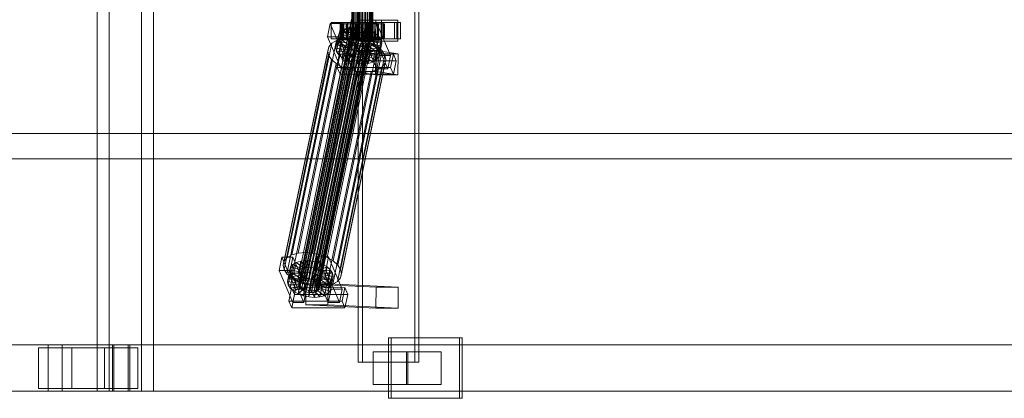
# Model space of a CAD drawing. Header units: millimetres. Extents: x -4395 to 65662, y -65530 to 6847.
# Tile 617 of 656: x 17024 to 17871, y -18456 to -18130. Entities that reach past the tile are written whole.
import ezdxf

# ---------------------------------------------------------------- set-up
doc = ezdxf.new("R2010")
doc.units = ezdxf.units.MM
doc.layers.add('superior_C02', color=7, linetype='Continuous', lineweight=0)

msp = doc.modelspace()

# ---------------------------------------------------------------- linework, layer by layer
at = {"layer": 'superior_C02'}
for p, q in [((17090.378, -17550), (17090.378, -18450)), ((17100.809, -18450), (17100.809, -17550)), ((17128.56, -18450), (17128.56, -17550)), ((17138.991, -17550), (17138.991, -18450)), ((17315.022, -17575), (17315.022, -18425)), ((17318.599, -18425), (17318.599, -17575)), ((17363.513, -18425), (17363.513, -17575)), ((17367.09, -17575), (17367.09, -18425)), ((17309.531, -18148), (17309.531, -17852)), ((17309.742, -18148), (17309.742, -17852)), ((17309.932, -18148), (17309.932, -17852)), ((17310.552, -18148), (17310.552, -17852)), ((17310.919, -18148), (17310.919, -17852)), ((17311.905, -18148), (17311.905, -17852)), ((17312.425, -18148), (17312.425, -17852)), ((17313.709, -18148), (17313.709, -17852)), ((17314.345, -18148), (17314.345, -17852)), ((17315.841, -18148), (17315.841, -17852)), ((17316.551, -18148), (17316.551, -17852)), ((17318.156, -18148), (17318.156, -17852)), ((17318.891, -18148), (17318.891, -17852)), ((17320.496, -18148), (17320.496, -17852)), ((17321.206, -18148), (17321.206, -17852)), ((17322.701, -18148), (17322.701, -17852)), ((17323.338, -18148), (17323.338, -17852)), ((17324.622, -18148), (17324.622, -17852)), ((17325.142, -18148), (17325.142, -17852)), ((17326.127, -18148), (17326.127, -17852)), ((17326.495, -18148), (17326.495, -17852)), ((17327.114, -17852), (17327.114, -18148)), ((17327.305, -18148), (17327.305, -17852)), ((17327.516, -18148), (17327.516, -17852)), ((17309.174, -18130), (17288.772, -18228.298)), ((17290.55, -18228.298), (17310.953, -18130)), ((17290.934, -18133.859), (17288.554, -18145.327)), ((17300.48, -18133.847), (17290.934, -18133.859)), ((17302.685, -18161.391), (17290.934, -18133.859)), ((17301.168, -18133), (17291.623, -18133)), ((17291.623, -18133), (17291.623, -18147)), ((17305.929, -18133), (17291.623, -18133)), ((17298.099, -18145.315), (17300.48, -18133.847)), ((17299.985, -18134), (17299.539, -18134)), ((17299.539, -18134), (17309.531, -18134)), ((17299.539, -18146), (17299.539, -18134)), ((17299.539, -18134), (17300.387, -18134)), ((17301.695, -18134), (17299.985, -18134)), ((17299.985, -18134), (17309.742, -18134)), ((17299.985, -18146), (17299.985, -18134)), ((17303.344, -18138.419), (17300.327, -18140.156)), ((17300.387, -18134), (17309.932, -18134)), ((17300.387, -18146), (17300.387, -18134)), ((17300.387, -18134), (17302.471, -18134)), ((17300.48, -18133.847), (17312.23, -18161.379)), ((17301.168, -18147), (17301.168, -18133)), ((17301.168, -18133), (17315.475, -18133)), ((17301.304, -18148.249), (17303.344, -18138.419)), ((17304.551, -18134), (17301.695, -18134)), ((17301.695, -18134), (17310.552, -18134)), ((17301.695, -18146), (17301.695, -18134)), ((17348.288, -18133), (17302.469, -18133)), ((17302.469, -18133), (17302.469, -18147)), ((17305.45, -18133), (17302.469, -18133)), ((17302.471, -18134), (17310.919, -18134)), ((17302.471, -18146), (17302.471, -18134)), ((17302.471, -18134), (17305.648, -18134)), ((17307.253, -18137.325), (17303.344, -18138.419)), ((17303.344, -18138.419), (17310.237, -18143.38)), ((17308.359, -18134), (17304.551, -18134)), ((17304.551, -18134), (17311.905, -18134)), ((17304.551, -18146), (17304.551, -18134)), ((17305.213, -18147.155), (17307.253, -18137.325)), ((17305.45, -18147), (17305.45, -18133)), ((17305.45, -18133), (17351.268, -18133)), ((17305.648, -18134), (17312.425, -18134)), ((17305.648, -18146), (17305.648, -18134)), ((17305.648, -18134), (17309.703, -18134)), ((17305.929, -18147), (17305.929, -18133)), ((17305.929, -18133), (17315.475, -18133)), ((17311.789, -18136.948), (17307.253, -18137.325)), ((17307.253, -18137.325), (17312.089, -18142.862)), ((17312.86, -18134), (17308.359, -18134)), ((17308.359, -18134), (17313.709, -18134)), ((17308.359, -18146), (17308.359, -18134)), ((17309.531, -18134), (17309.742, -18134)), ((17309.531, -18134), (17309.531, -18146)), ((17309.932, -18134), (17309.531, -18134)), ((17309.703, -18134), (17314.345, -18134)), ((17309.703, -18146), (17309.703, -18134)), ((17309.703, -18134), (17314.359, -18134)), ((17309.742, -18134), (17310.552, -18134)), ((17309.742, -18134), (17309.742, -18146)), ((17309.749, -18146.777), (17311.789, -18136.948)), ((17309.932, -18134), (17309.932, -18146)), ((17310.919, -18134), (17309.932, -18134)), ((17310.552, -18134), (17311.905, -18134)), ((17310.552, -18134), (17310.552, -18146)), ((17310.919, -18134), (17310.919, -18146)), ((17312.425, -18134), (17310.919, -18134)), ((17316.641, -18137.313), (17311.789, -18136.948)), ((17311.789, -18136.948), (17314.237, -18142.683)), ((17311.905, -18134), (17313.709, -18134)), ((17311.905, -18134), (17311.905, -18146)), ((17312.425, -18134), (17312.425, -18146)), ((17314.345, -18134), (17312.425, -18134)), ((17317.747, -18134), (17312.86, -18134)), ((17312.86, -18134), (17315.841, -18134)), ((17312.86, -18146), (17312.86, -18134)), ((17313.709, -18134), (17315.841, -18134)), ((17313.709, -18134), (17313.709, -18146)), ((17314.345, -18134), (17314.345, -18146)), ((17316.551, -18134), (17314.345, -18134)), ((17314.359, -18134), (17316.551, -18134)), ((17314.359, -18146), (17314.359, -18134)), ((17314.359, -18134), (17319.299, -18134)), ((17314.601, -18147.143), (17316.641, -18137.313)), ((17315.475, -18133), (17315.475, -18147)), ((17334.924, -18131), (17315.833, -18131)), ((17315.833, -18131), (17315.833, -18149)), ((17330.02, -18131), (17315.833, -18131)), ((17315.841, -18134), (17318.156, -18134)), ((17315.841, -18134), (17315.841, -18146)), ((17316.641, -18137.313), (17316.536, -18142.856)), ((17316.551, -18134), (17316.551, -18146)), ((17318.891, -18134), (17316.551, -18134)), ((17321.48, -18138.396), (17316.641, -18137.313)), ((17322.687, -18134), (17317.747, -18134)), ((17317.747, -18134), (17318.156, -18134)), ((17317.747, -18146), (17317.747, -18134)), ((17318.156, -18134), (17320.496, -18134)), ((17318.156, -18134), (17318.156, -18146)), ((17321.48, -18138.396), (17318.828, -18143.369)), ((17319.299, -18134), (17318.891, -18134)), ((17318.891, -18134), (17318.891, -18146)), ((17321.206, -18134), (17318.891, -18134)), ((17321.48, -18133.821), (17319.099, -18145.289)), ((17319.299, -18146), (17319.299, -18134)), ((17319.299, -18134), (17324.186, -18134)), ((17319.44, -18148.226), (17321.48, -18138.396)), ((17322.687, -18134), (17320.496, -18134)), ((17320.496, -18134), (17322.701, -18134)), ((17320.496, -18134), (17320.496, -18146)), ((17324.186, -18134), (17321.206, -18134)), ((17321.206, -18134), (17321.206, -18146)), ((17323.338, -18134), (17321.206, -18134)), ((17331.025, -18133.809), (17321.48, -18133.821)), ((17333.23, -18161.353), (17321.48, -18133.821)), ((17325.976, -18140.123), (17321.48, -18138.396)), ((17331.714, -18133), (17322.168, -18133)), ((17322.168, -18133), (17322.168, -18147)), ((17336.475, -18133), (17322.168, -18133)), ((17327.343, -18134), (17322.687, -18134)), ((17322.687, -18146), (17322.687, -18134)), ((17327.343, -18134), (17322.701, -18134)), ((17322.701, -18134), (17324.622, -18134)), ((17322.701, -18134), (17322.701, -18146)), ((17328.687, -18134), (17323.338, -18134)), ((17323.338, -18134), (17323.338, -18146)), ((17325.142, -18134), (17323.338, -18134)), ((17324.186, -18146), (17324.186, -18134)), ((17324.186, -18134), (17328.687, -18134)), ((17331.398, -18134), (17324.622, -18134)), ((17324.622, -18134), (17326.127, -18134)), ((17324.622, -18134), (17324.622, -18146)), ((17332.496, -18134), (17325.142, -18134)), ((17325.142, -18134), (17325.142, -18146)), ((17326.495, -18134), (17325.142, -18134)), ((17334.576, -18134), (17326.127, -18134)), ((17326.127, -18134), (17327.114, -18134)), ((17326.127, -18134), (17326.127, -18146)), ((17335.352, -18134), (17326.495, -18134)), ((17326.495, -18134), (17326.495, -18146)), ((17327.305, -18134), (17326.495, -18134)), ((17327.114, -18134), (17336.66, -18134)), ((17327.114, -18146), (17327.114, -18134)), ((17327.114, -18134), (17327.516, -18134)), ((17337.061, -18134), (17327.305, -18134)), ((17327.305, -18134), (17327.305, -18146)), ((17327.516, -18134), (17327.305, -18134)), ((17331.398, -18134), (17327.343, -18134)), ((17327.343, -18146), (17327.343, -18134)), ((17337.507, -18134), (17327.516, -18134)), ((17327.516, -18134), (17327.516, -18146)), ((17328.645, -18145.277), (17331.025, -18133.809)), ((17328.687, -18146), (17328.687, -18134)), ((17328.687, -18134), (17332.496, -18134)), ((17330.02, -18149), (17330.02, -18131)), ((17330.02, -18131), (17349.111, -18131)), ((17331.025, -18133.809), (17342.776, -18161.341)), ((17334.576, -18134), (17331.398, -18134)), ((17331.398, -18146), (17331.398, -18134)), ((17331.714, -18147), (17331.714, -18133)), ((17331.714, -18133), (17346.02, -18133)), ((17332.496, -18146), (17332.496, -18134)), ((17332.496, -18134), (17335.352, -18134)), ((17336.66, -18134), (17334.576, -18134)), ((17334.576, -18146), (17334.576, -18134)), ((17334.924, -18149), (17334.924, -18131)), ((17334.924, -18131), (17349.111, -18131)), ((17335.352, -18146), (17335.352, -18134)), ((17335.352, -18134), (17337.061, -18134)), ((17336.475, -18147), (17336.475, -18133)), ((17336.475, -18133), (17346.02, -18133)), ((17336.66, -18134), (17336.66, -18146)), ((17337.507, -18134), (17336.66, -18134)), ((17337.061, -18146), (17337.061, -18134)), ((17337.061, -18134), (17337.507, -18134)), ((17337.507, -18146), (17337.507, -18134)), ((17346.02, -18133), (17346.02, -18147)), ((17348.288, -18147), (17348.288, -18133)), ((17348.288, -18133), (17351.268, -18133)), ((17349.111, -18131), (17349.111, -18149)), ((17351.268, -18133), (17351.268, -18147)), ((17263.184, -18331.197), (17301.439, -18146.887)), ((17263.536, -18358.68), (17307.912, -18144.881)), ((17263.814, -18360.017), (17308.189, -18146.218)), ((17263.863, -18357.434), (17308.239, -18143.635)), ((17264.772, -18356.363), (17309.148, -18142.565)), ((17266.201, -18355.541), (17310.577, -18141.742)), ((17268.053, -18355.022), (17312.429, -18141.224)), ((17269.247, -18330.692), (17307.502, -18146.383)), ((17270.202, -18354.844), (17314.577, -18141.045)), ((17272.5, -18355.017), (17316.876, -18141.218)), ((17274.792, -18355.53), (17319.168, -18141.731)), ((17275.734, -18331.181), (17313.989, -18146.872)), ((17276.922, -18356.348), (17321.297, -18142.549)), ((17278.743, -18357.415), (17323.119, -18143.617)), ((17280.133, -18358.659), (17324.508, -18144.861)), ((17325.371, -18146.196), (17280.996, -18359.995)), ((17288.554, -18145.327), (17298.099, -18145.315)), ((17288.554, -18145.327), (17300.305, -18172.859)), ((17295.678, -18154.877), (17297.718, -18145.047)), ((17301.439, -18146.887), (17296.212, -18148.35)), ((17296.368, -18152.246), (17298.408, -18142.416)), ((17298.408, -18142.416), (17297.718, -18145.047)), ((17297.718, -18145.047), (17307.572, -18146.52)), ((17297.718, -18145.047), (17298.304, -18147.868)), ((17309.85, -18172.847), (17298.099, -18145.315)), ((17298.287, -18149.985), (17300.327, -18140.156)), ((17300.327, -18140.156), (17298.408, -18142.416)), ((17298.408, -18142.416), (17307.899, -18145.274)), ((17309.531, -18146), (17299.539, -18146)), ((17299.539, -18146), (17299.985, -18146)), ((17300.387, -18146), (17299.539, -18146)), ((17309.742, -18146), (17299.985, -18146)), ((17299.985, -18146), (17301.695, -18146)), ((17300.327, -18140.156), (17308.808, -18144.203)), ((17309.932, -18146), (17300.387, -18146)), ((17302.471, -18146), (17300.387, -18146)), ((17307.502, -18146.383), (17301.439, -18146.887)), ((17310.552, -18146), (17301.695, -18146)), ((17301.695, -18146), (17304.551, -18146)), ((17310.919, -18146), (17302.471, -18146)), ((17305.648, -18146), (17302.471, -18146)), ((17311.905, -18146), (17304.551, -18146)), ((17304.551, -18146), (17308.359, -18146)), ((17305.213, -18147.155), (17309.749, -18146.777)), ((17307.572, -18146.52), (17305.532, -18156.35)), ((17312.425, -18146), (17305.648, -18146)), ((17309.703, -18146), (17305.648, -18146)), ((17307.899, -18145.274), (17305.858, -18155.103)), ((17308.808, -18144.203), (17306.767, -18154.033)), ((17313.989, -18146.872), (17307.502, -18146.383)), ((17307.572, -18146.52), (17307.899, -18145.274)), ((17307.849, -18147.856), (17307.572, -18146.52)), ((17307.899, -18145.274), (17308.808, -18144.203)), ((17308.239, -18143.635), (17307.912, -18144.881)), ((17307.912, -18144.881), (17308.189, -18146.218)), ((17308.189, -18146.218), (17309.052, -18147.554)), ((17310.237, -18143.38), (17308.196, -18153.21)), ((17309.148, -18142.565), (17308.239, -18143.635)), ((17313.709, -18146), (17308.359, -18146)), ((17308.359, -18146), (17312.86, -18146)), ((17308.808, -18144.203), (17310.237, -18143.38)), ((17310.577, -18141.742), (17309.148, -18142.565)), ((17309.742, -18146), (17309.531, -18146)), ((17309.531, -18146), (17309.932, -18146)), ((17314.345, -18146), (17309.703, -18146)), ((17314.359, -18146), (17309.703, -18146)), ((17310.552, -18146), (17309.742, -18146)), ((17312.197, -18152.513), (17309.749, -18146.777)), ((17309.749, -18146.777), (17314.601, -18147.143)), ((17309.932, -18146), (17310.919, -18146)), ((17312.089, -18142.862), (17310.048, -18152.692)), ((17310.237, -18143.38), (17312.089, -18142.862)), ((17311.905, -18146), (17310.552, -18146)), ((17312.429, -18141.224), (17310.577, -18141.742)), ((17310.919, -18146), (17312.425, -18146)), ((17313.709, -18146), (17311.905, -18146)), ((17312.089, -18142.862), (17314.237, -18142.683)), ((17314.237, -18142.683), (17312.197, -18152.513)), ((17312.425, -18146), (17314.345, -18146)), ((17314.577, -18141.045), (17312.429, -18141.224)), ((17315.841, -18146), (17312.86, -18146)), ((17312.86, -18146), (17317.747, -18146)), ((17315.841, -18146), (17313.709, -18146)), ((17320.458, -18148.32), (17313.989, -18146.872)), ((17314.237, -18142.683), (17316.536, -18142.856)), ((17314.345, -18146), (17316.551, -18146)), ((17316.551, -18146), (17314.359, -18146)), ((17319.299, -18146), (17314.359, -18146)), ((17316.536, -18142.856), (17314.495, -18152.686)), ((17316.876, -18141.218), (17314.577, -18141.045)), ((17318.156, -18146), (17315.841, -18146)), ((17316.536, -18142.856), (17318.828, -18143.369)), ((17316.551, -18146), (17318.891, -18146)), ((17318.828, -18143.369), (17316.787, -18153.199)), ((17319.168, -18141.731), (17316.876, -18141.218)), ((17318.156, -18146), (17317.747, -18146)), ((17317.747, -18146), (17322.687, -18146)), ((17320.496, -18146), (17318.156, -18146)), ((17318.828, -18143.369), (17320.957, -18144.188)), ((17318.891, -18146), (17319.299, -18146)), ((17318.891, -18146), (17321.206, -18146)), ((17320.957, -18144.188), (17318.917, -18154.017)), ((17319.099, -18145.289), (17328.645, -18145.277)), ((17319.099, -18145.289), (17330.85, -18172.821)), ((17321.297, -18142.549), (17319.168, -18141.731)), ((17324.186, -18146), (17319.299, -18146)), ((17322.701, -18146), (17320.496, -18146)), ((17320.496, -18146), (17322.687, -18146)), ((17322.779, -18145.255), (17320.738, -18155.085)), ((17325.976, -18140.123), (17320.957, -18144.188)), ((17320.957, -18144.188), (17322.779, -18145.255)), ((17321.206, -18146), (17324.186, -18146)), ((17321.206, -18146), (17323.338, -18146)), ((17323.119, -18143.617), (17321.297, -18142.549)), ((17324.168, -18146.499), (17322.128, -18156.329)), ((17322.687, -18146), (17327.343, -18146)), ((17324.622, -18146), (17322.701, -18146)), ((17322.701, -18146), (17327.343, -18146)), ((17329.821, -18142.377), (17322.779, -18145.255)), ((17322.779, -18145.255), (17324.168, -18146.499)), ((17324.508, -18144.861), (17323.119, -18143.617)), ((17323.338, -18146), (17328.687, -18146)), ((17323.338, -18146), (17325.142, -18146)), ((17323.935, -18149.953), (17325.976, -18140.123)), ((17332.755, -18145.003), (17324.168, -18146.499)), ((17324.168, -18146.499), (17325.031, -18147.835)), ((17328.687, -18146), (17324.186, -18146)), ((17325.371, -18146.196), (17324.508, -18144.861)), ((17326.127, -18146), (17324.622, -18146)), ((17324.622, -18146), (17331.398, -18146)), ((17325.142, -18146), (17332.496, -18146)), ((17325.142, -18146), (17326.495, -18146)), ((17325.649, -18147.533), (17325.371, -18146.196)), ((17329.821, -18142.377), (17325.976, -18140.123)), ((17327.114, -18146), (17326.127, -18146)), ((17326.127, -18146), (17334.576, -18146)), ((17326.495, -18146), (17335.352, -18146)), ((17326.495, -18146), (17327.305, -18146)), ((17336.66, -18146), (17327.114, -18146)), ((17327.516, -18146), (17327.114, -18146)), ((17327.305, -18146), (17337.061, -18146)), ((17327.305, -18146), (17327.516, -18146)), ((17327.343, -18146), (17331.398, -18146)), ((17327.516, -18146), (17337.507, -18146)), ((17327.781, -18152.207), (17329.821, -18142.377)), ((17340.396, -18172.809), (17328.645, -18145.277)), ((17332.496, -18146), (17328.687, -18146)), ((17332.755, -18145.003), (17329.821, -18142.377)), ((17330.715, -18154.833), (17332.755, -18145.003)), ((17331.398, -18146), (17334.576, -18146)), ((17335.352, -18146), (17332.496, -18146)), ((17334.577, -18147.823), (17332.755, -18145.003)), ((17334.576, -18146), (17336.66, -18146)), ((17337.061, -18146), (17335.352, -18146)), ((17336.66, -18146), (17337.507, -18146)), ((17337.507, -18146), (17337.061, -18146)), ((17251.359, -18338.003), (17289.614, -18153.694)), ((17253.924, -18334.981), (17292.179, -18150.672)), ((17257.957, -18332.659), (17296.212, -18148.35)), ((17264.677, -18361.352), (17309.052, -18147.554)), ((17266.066, -18362.596), (17310.442, -18148.798)), ((17267.888, -18363.664), (17312.263, -18149.865)), ((17270.017, -18364.482), (17314.393, -18150.683)), ((17272.309, -18364.995), (17316.685, -18151.196)), ((17274.608, -18365.168), (17318.983, -18151.369)), ((17276.756, -18364.989), (17321.132, -18151.191)), ((17278.608, -18364.471), (17322.984, -18150.672)), ((17280.037, -18363.648), (17324.413, -18149.85)), ((17280.946, -18362.578), (17325.322, -18148.779)), ((17281.273, -18361.332), (17325.649, -18147.533)), ((17282.203, -18332.629), (17320.458, -18148.32)), ((17288.213, -18334.938), (17326.467, -18150.629)), ((17289.614, -18153.694), (17288.691, -18157.211)), ((17292.179, -18150.672), (17289.614, -18153.694)), ((17291.623, -18147), (17301.168, -18147)), ((17291.623, -18147), (17305.929, -18147)), ((17296.212, -18148.35), (17292.179, -18150.672)), ((17293.353, -18337.95), (17331.608, -18153.641)), ((17295.678, -18154.877), (17296.368, -18152.246)), ((17305.532, -18156.35), (17295.678, -18154.877)), ((17296.264, -18157.698), (17295.678, -18154.877)), ((17296.264, -18157.698), (17298.304, -18147.868)), ((17296.368, -18152.246), (17298.287, -18149.985)), ((17305.858, -18155.103), (17296.368, -18152.246)), ((17298.085, -18160.518), (17300.126, -18150.688)), ((17298.287, -18149.985), (17301.304, -18148.249)), ((17306.767, -18154.033), (17298.287, -18149.985)), ((17298.304, -18147.868), (17307.849, -18147.856)), ((17298.304, -18147.868), (17300.126, -18150.688)), ((17300.126, -18150.688), (17308.712, -18149.192)), ((17300.126, -18150.688), (17303.059, -18153.314)), ((17301.019, -18163.144), (17303.059, -18153.314)), ((17315.475, -18147), (17301.168, -18147)), ((17301.304, -18148.249), (17305.213, -18147.155)), ((17308.196, -18153.21), (17301.304, -18148.249)), ((17302.469, -18147), (17348.288, -18147)), ((17302.469, -18147), (17305.45, -18147)), ((17303.059, -18153.314), (17310.102, -18150.436)), ((17303.059, -18153.314), (17306.905, -18155.567)), ((17310.048, -18152.692), (17305.213, -18147.155)), ((17351.268, -18147), (17305.45, -18147)), ((17305.858, -18155.103), (17305.532, -18156.35)), ((17307.849, -18147.856), (17305.809, -18157.686)), ((17306.767, -18154.033), (17305.858, -18155.103)), ((17315.475, -18147), (17305.929, -18147)), ((17308.712, -18149.192), (17306.672, -18159.022)), ((17308.196, -18153.21), (17306.767, -18154.033)), ((17306.905, -18155.567), (17311.923, -18151.503)), ((17308.712, -18149.192), (17307.849, -18147.856)), ((17310.102, -18150.436), (17308.062, -18160.266)), ((17310.048, -18152.692), (17308.196, -18153.21)), ((17310.102, -18150.436), (17308.712, -18149.192)), ((17309.052, -18147.554), (17310.442, -18148.798)), ((17309.932, -18148), (17309.531, -18148)), ((17309.531, -18148), (17309.742, -18148)), ((17309.742, -18148), (17310.552, -18148)), ((17311.923, -18151.503), (17309.883, -18161.333)), ((17310.919, -18148), (17309.932, -18148)), ((17312.197, -18152.513), (17310.048, -18152.692)), ((17311.923, -18151.503), (17310.102, -18150.436)), ((17310.442, -18148.798), (17312.263, -18149.865)), ((17310.552, -18148), (17311.905, -18148)), ((17312.425, -18148), (17310.919, -18148)), ((17311.4, -18157.295), (17314.053, -18152.321)), ((17311.905, -18148), (17313.709, -18148)), ((17314.053, -18152.321), (17311.923, -18151.503)), ((17314.053, -18152.321), (17312.013, -18162.151)), ((17314.495, -18152.686), (17312.197, -18152.513)), ((17312.263, -18149.865), (17314.393, -18150.683)), ((17314.345, -18148), (17312.425, -18148)), ((17313.709, -18148), (17315.841, -18148)), ((17316.345, -18152.835), (17314.053, -18152.321)), ((17316.345, -18152.835), (17314.305, -18162.664)), ((17316.551, -18148), (17314.345, -18148)), ((17314.393, -18150.683), (17316.685, -18151.196)), ((17314.495, -18152.686), (17314.601, -18147.143)), ((17316.787, -18153.199), (17314.495, -18152.686)), ((17314.601, -18147.143), (17319.44, -18148.226)), ((17315.833, -18149), (17334.924, -18149)), ((17330.02, -18149), (17315.833, -18149)), ((17315.841, -18148), (17318.156, -18148)), ((17316.239, -18158.378), (17316.345, -18152.835)), ((17318.643, -18153.008), (17316.345, -18152.835)), ((17318.891, -18148), (17316.551, -18148)), ((17318.643, -18153.008), (17316.603, -18162.837)), ((17316.685, -18151.196), (17318.983, -18151.369)), ((17316.787, -18153.199), (17319.44, -18148.226)), ((17318.917, -18154.017), (17316.787, -18153.199)), ((17318.156, -18148), (17320.496, -18148)), ((17320.792, -18152.829), (17318.643, -18153.008)), ((17321.091, -18158.743), (17318.643, -18153.008)), ((17320.792, -18152.829), (17318.752, -18162.659)), ((17321.206, -18148), (17318.891, -18148)), ((17318.917, -18154.017), (17323.935, -18149.953)), ((17320.738, -18155.085), (17318.917, -18154.017)), ((17318.983, -18151.369), (17321.132, -18151.191)), ((17319.44, -18148.226), (17323.935, -18149.953)), ((17326.467, -18150.629), (17320.458, -18148.32)), ((17320.496, -18148), (17322.701, -18148)), ((17322.644, -18152.311), (17320.603, -18162.14)), ((17320.738, -18155.085), (17327.781, -18152.207)), ((17322.128, -18156.329), (17320.738, -18155.085)), ((17322.644, -18152.311), (17320.792, -18152.829)), ((17325.627, -18158.366), (17320.792, -18152.829)), ((17321.132, -18151.191), (17322.984, -18150.672)), ((17323.338, -18148), (17321.206, -18148)), ((17324.073, -18151.488), (17322.033, -18161.318)), ((17322.128, -18156.329), (17330.715, -18154.833)), ((17322.168, -18147), (17331.714, -18147)), ((17322.168, -18147), (17336.475, -18147)), ((17324.073, -18151.488), (17322.644, -18152.311)), ((17329.537, -18157.272), (17322.644, -18152.311)), ((17322.701, -18148), (17324.622, -18148)), ((17324.982, -18150.417), (17322.942, -18160.247)), ((17322.984, -18150.672), (17324.413, -18149.85)), ((17322.991, -18157.665), (17325.031, -18147.835)), ((17325.309, -18149.171), (17323.268, -18159.001)), ((17325.142, -18148), (17323.338, -18148)), ((17323.935, -18149.953), (17327.781, -18152.207)), ((17324.982, -18150.417), (17324.073, -18151.488)), ((17332.554, -18155.535), (17324.073, -18151.488)), ((17324.413, -18149.85), (17325.322, -18148.779)), ((17324.622, -18148), (17326.127, -18148)), ((17325.309, -18149.171), (17324.982, -18150.417)), ((17334.472, -18153.275), (17324.982, -18150.417)), ((17325.031, -18147.835), (17334.577, -18147.823)), ((17325.031, -18147.835), (17325.309, -18149.171)), ((17326.495, -18148), (17325.142, -18148)), ((17335.163, -18150.644), (17325.309, -18149.171)), ((17325.322, -18148.779), (17325.649, -18147.533)), ((17326.127, -18148), (17327.114, -18148)), ((17331.608, -18153.641), (17326.467, -18150.629)), ((17327.305, -18148), (17326.495, -18148)), ((17327.114, -18148), (17327.516, -18148)), ((17327.516, -18148), (17327.305, -18148)), ((17327.781, -18152.207), (17330.715, -18154.833)), ((17349.111, -18149), (17330.02, -18149)), ((17330.715, -18154.833), (17332.536, -18157.653)), ((17335.53, -18157.152), (17331.608, -18153.641)), ((17346.02, -18147), (17331.714, -18147)), ((17332.432, -18163.105), (17334.472, -18153.275)), ((17334.577, -18147.823), (17332.536, -18157.653)), ((17332.554, -18155.535), (17334.472, -18153.275)), ((17333.122, -18160.474), (17335.163, -18150.644)), ((17334.472, -18153.275), (17335.163, -18150.644)), ((17335.163, -18150.644), (17334.577, -18147.823)), ((17349.111, -18149), (17334.924, -18149)), ((17346.02, -18147), (17336.475, -18147)), ((17351.268, -18147), (17348.288, -18147)), ((17250.436, -18341.52), (17288.691, -18157.211)), ((17251.22, -18345.291), (17289.474, -18160.982)), ((17288.691, -18157.211), (17289.474, -18160.982)), ((17289.474, -18160.982), (17291.91, -18164.752)), ((17305.809, -18157.686), (17296.264, -18157.698)), ((17298.085, -18160.518), (17296.264, -18157.698)), ((17299.332, -18160.247), (17296.951, -18171.715)), ((17297.275, -18341.461), (17335.53, -18157.152)), ((17306.672, -18159.022), (17298.085, -18160.518)), ((17301.019, -18163.144), (17298.085, -18160.518)), ((17345.15, -18160.19), (17299.332, -18160.247)), ((17301.78, -18165.983), (17299.332, -18160.247)), ((17337.965, -18160.922), (17299.711, -18345.231)), ((17300.305, -18172.859), (17302.685, -18161.391)), ((17308.062, -18160.266), (17301.019, -18163.144)), ((17304.865, -18165.397), (17301.019, -18163.144)), ((17302.685, -18161.391), (17312.23, -18161.379)), ((17304.865, -18165.397), (17306.905, -18155.567)), ((17309.883, -18161.333), (17304.865, -18165.397)), ((17305.532, -18156.35), (17305.809, -18157.686)), ((17305.809, -18157.686), (17306.672, -18159.022)), ((17306.672, -18159.022), (17308.062, -18160.266)), ((17306.905, -18155.567), (17311.4, -18157.295)), ((17308.062, -18160.266), (17309.883, -18161.333)), ((17309.36, -18167.125), (17311.4, -18157.295)), ((17312.013, -18162.151), (17309.36, -18167.125)), ((17312.23, -18161.379), (17309.85, -18172.847)), ((17309.883, -18161.333), (17312.013, -18162.151)), ((17311.629, -18156.962), (17311.381, -18174.943)), ((17311.4, -18157.295), (17316.239, -18158.378)), ((17330.72, -18156.962), (17311.629, -18156.962)), ((17330.138, -18159.83), (17311.629, -18156.962)), ((17312.013, -18162.151), (17314.305, -18162.664)), ((17314.199, -18168.208), (17316.239, -18158.378)), ((17314.305, -18162.664), (17314.199, -18168.208)), ((17314.305, -18162.664), (17316.603, -18162.837)), ((17316.239, -18158.378), (17321.091, -18158.743)), ((17316.603, -18162.837), (17318.752, -18162.659)), ((17316.603, -18162.837), (17319.051, -18168.573)), ((17318.752, -18162.659), (17320.603, -18162.14)), ((17318.752, -18162.659), (17323.587, -18168.196)), ((17319.051, -18168.573), (17321.091, -18158.743)), ((17320.603, -18162.14), (17322.033, -18161.318)), ((17320.603, -18162.14), (17327.496, -18167.102)), ((17321.091, -18158.743), (17325.627, -18158.366)), ((17322.033, -18161.318), (17322.942, -18160.247)), ((17322.033, -18161.318), (17330.513, -18165.365)), ((17322.991, -18157.665), (17322.128, -18156.329)), ((17322.942, -18160.247), (17323.268, -18159.001)), ((17322.942, -18160.247), (17332.432, -18163.105)), ((17332.536, -18157.653), (17322.991, -18157.665)), ((17323.268, -18159.001), (17322.991, -18157.665)), ((17323.268, -18159.001), (17333.122, -18160.474)), ((17323.587, -18168.196), (17325.627, -18158.366)), ((17325.627, -18158.366), (17329.537, -18157.272)), ((17327.496, -18167.102), (17329.537, -18157.272)), ((17329.537, -18157.272), (17332.554, -18155.535)), ((17329.89, -18177.811), (17330.138, -18159.83)), ((17330.138, -18159.83), (17349.229, -18159.83)), ((17330.472, -18174.943), (17330.72, -18156.962)), ((17330.513, -18165.365), (17332.554, -18155.535)), ((17332.432, -18163.105), (17330.513, -18165.365)), ((17330.72, -18156.962), (17349.229, -18159.83)), ((17330.85, -18172.821), (17333.23, -18161.353)), ((17333.122, -18160.474), (17332.432, -18163.105)), ((17332.536, -18157.653), (17333.122, -18160.474)), ((17333.23, -18161.353), (17342.776, -18161.341)), ((17337.965, -18160.922), (17335.53, -18157.152)), ((17338.749, -18164.693), (17337.965, -18160.922)), ((17342.776, -18161.341), (17340.396, -18172.809)), ((17342.77, -18171.658), (17345.15, -18160.19)), ((17345.15, -18160.19), (17347.598, -18165.926)), ((17349.229, -18159.83), (17348.981, -18177.811)), ((17253.655, -18349.061), (17291.91, -18164.752)), ((17257.577, -18352.572), (17295.832, -18168.263)), ((17262.718, -18355.584), (17300.972, -18171.275)), ((17291.91, -18164.752), (17295.832, -18168.263)), ((17295.832, -18168.263), (17300.972, -18171.275)), ((17296.951, -18171.715), (17342.77, -18171.658)), ((17296.951, -18171.715), (17299.399, -18177.451)), ((17297.006, -18355.541), (17335.261, -18171.232)), ((17299.399, -18177.451), (17301.78, -18165.983)), ((17299.571, -18352.519), (17337.826, -18168.21)), ((17300.494, -18349.002), (17338.749, -18164.693)), ((17300.972, -18171.275), (17306.982, -18173.584)), ((17301.78, -18165.983), (17347.598, -18165.926)), ((17309.36, -18167.125), (17304.865, -18165.397)), ((17314.199, -18168.208), (17309.36, -18167.125)), ((17319.051, -18168.573), (17314.199, -18168.208)), ((17323.587, -18168.196), (17319.051, -18168.573)), ((17327.496, -18167.102), (17323.587, -18168.196)), ((17330.513, -18165.365), (17327.496, -18167.102)), ((17331.228, -18173.554), (17335.261, -18171.232)), ((17335.261, -18171.232), (17337.826, -18168.21)), ((17337.826, -18168.21), (17338.749, -18164.693)), ((17345.218, -18177.394), (17342.77, -18171.658)), ((17347.598, -18165.926), (17345.218, -18177.394)), ((17268.727, -18357.893), (17306.982, -18173.584)), ((17275.196, -18359.341), (17313.451, -18175.032)), ((17281.683, -18359.83), (17319.938, -18175.521)), ((17287.747, -18359.326), (17326.001, -18175.016)), ((17292.973, -18357.863), (17331.228, -18173.554)), ((17345.218, -18177.394), (17299.399, -18177.451)), ((17309.85, -18172.847), (17300.305, -18172.859)), ((17306.982, -18173.584), (17313.451, -18175.032)), ((17311.381, -18174.943), (17330.472, -18174.943)), ((17329.89, -18177.811), (17311.381, -18174.943)), ((17313.451, -18175.032), (17319.938, -18175.521)), ((17319.938, -18175.521), (17326.001, -18175.016)), ((17326.001, -18175.016), (17331.228, -18173.554)), ((17348.981, -18177.811), (17329.89, -18177.811)), ((17348.981, -18177.811), (17330.472, -18174.943)), ((17340.396, -18172.809), (17330.85, -18172.821)), ((17288.772, -18228.298), (16352.815, -18228.298)), ((16354.593, -18228.298), (17290.55, -18228.298)), ((17288.772, -18228.298), (17290.55, -18228.298)), ((18224.729, -18228.298), (17288.772, -18228.298)), ((17290.55, -18228.298), (18226.507, -18228.298)), ((24634.01, -18250), (15575.415, -18250)), ((15576.913, -18250), (24635.508, -18250)), ((17253.924, -18334.981), (17257.957, -18332.659)), ((17257.957, -18332.659), (17263.184, -18331.197)), ((17263.184, -18331.197), (17269.247, -18330.692)), ((17269.247, -18330.692), (17275.734, -18331.181)), ((17275.734, -18331.181), (17282.203, -18332.629)), ((17282.203, -18332.629), (17288.213, -18334.938)), ((17249.279, -18334.551), (17246.899, -18346.02)), ((17258.825, -18334.539), (17249.279, -18334.551)), ((17261.03, -18362.083), (17249.279, -18334.551)), ((17250.436, -18341.52), (17251.359, -18338.003)), ((17251.22, -18345.291), (17250.436, -18341.52)), ((17251.359, -18338.003), (17253.924, -18334.981)), ((17256.444, -18346.008), (17258.825, -18334.539)), ((17256.631, -18350.678), (17258.672, -18340.848)), ((17258.672, -18340.848), (17256.753, -18343.108)), ((17261.689, -18339.111), (17258.672, -18340.848)), ((17258.672, -18340.848), (17267.152, -18344.895)), ((17258.825, -18334.539), (17270.575, -18362.071)), ((17259.648, -18348.941), (17261.689, -18339.111)), ((17265.598, -18338.017), (17261.689, -18339.111)), ((17261.689, -18339.111), (17268.582, -18344.073)), ((17263.558, -18347.847), (17265.598, -18338.017)), ((17270.134, -18337.64), (17265.598, -18338.017)), ((17265.598, -18338.017), (17270.433, -18343.554)), ((17268.094, -18347.47), (17270.134, -18337.64)), ((17274.986, -18338.005), (17270.134, -18337.64)), ((17270.134, -18337.64), (17272.582, -18343.376)), ((17272.946, -18347.835), (17274.986, -18338.005)), ((17274.986, -18338.005), (17274.88, -18343.549)), ((17279.825, -18339.088), (17274.986, -18338.005)), ((17279.825, -18339.088), (17277.172, -18344.062)), ((17279.825, -18334.513), (17277.444, -18345.981)), ((17277.785, -18348.918), (17279.825, -18339.088)), ((17284.321, -18340.816), (17279.302, -18344.88)), ((17289.37, -18334.501), (17279.825, -18334.513)), ((17291.575, -18362.045), (17279.825, -18334.513)), ((17284.321, -18340.816), (17279.825, -18339.088)), ((17282.28, -18350.645), (17284.321, -18340.816)), ((17288.166, -18343.069), (17284.321, -18340.816)), ((17286.99, -18345.969), (17289.37, -18334.501)), ((17288.213, -18334.938), (17293.353, -18337.95)), ((17289.37, -18334.501), (17301.121, -18362.033)), ((17293.353, -18337.95), (17297.275, -18341.461)), ((17297.275, -18341.461), (17299.711, -18345.231)), ((17246.899, -18346.02), (17256.444, -18346.008)), ((17246.899, -18346.02), (17258.649, -18373.551)), ((17253.655, -18349.061), (17251.22, -18345.291)), ((17257.577, -18352.572), (17253.655, -18349.061)), ((17254.023, -18355.569), (17256.063, -18345.739)), ((17254.608, -18358.39), (17256.649, -18348.56)), ((17254.713, -18352.938), (17256.753, -18343.108)), ((17256.753, -18343.108), (17256.063, -18345.739)), ((17256.063, -18345.739), (17265.917, -18347.212)), ((17256.063, -18345.739), (17256.649, -18348.56)), ((17268.195, -18373.539), (17256.444, -18346.008)), ((17256.631, -18350.678), (17259.648, -18348.941)), ((17256.649, -18348.56), (17266.194, -18348.548)), ((17256.649, -18348.56), (17258.47, -18351.38)), ((17256.753, -18343.108), (17266.243, -18345.966)), ((17258.47, -18351.38), (17267.057, -18349.884)), ((17259.648, -18348.941), (17263.558, -18347.847)), ((17266.541, -18353.902), (17259.648, -18348.941)), ((17263.558, -18347.847), (17268.094, -18347.47)), ((17268.393, -18353.384), (17263.558, -18347.847)), ((17265.917, -18347.212), (17263.876, -18357.042)), ((17266.194, -18348.548), (17264.154, -18358.378)), ((17266.243, -18345.966), (17264.203, -18355.796)), ((17267.057, -18349.884), (17265.017, -18359.714)), ((17267.152, -18344.895), (17265.112, -18354.725)), ((17265.917, -18347.212), (17266.243, -18345.966)), ((17266.194, -18348.548), (17265.917, -18347.212)), ((17267.057, -18349.884), (17266.194, -18348.548)), ((17266.243, -18345.966), (17267.152, -18344.895)), ((17268.582, -18344.073), (17266.541, -18353.902)), ((17268.447, -18351.128), (17267.057, -18349.884)), ((17267.152, -18344.895), (17268.582, -18344.073)), ((17270.542, -18353.205), (17268.094, -18347.47)), ((17268.094, -18347.47), (17272.946, -18347.835)), ((17270.433, -18343.554), (17268.393, -18353.384)), ((17268.582, -18344.073), (17270.433, -18343.554)), ((17270.433, -18343.554), (17272.582, -18343.376)), ((17272.582, -18343.376), (17270.542, -18353.205)), ((17272.582, -18343.376), (17274.88, -18343.549)), ((17274.88, -18343.549), (17272.84, -18353.378)), ((17272.84, -18353.378), (17272.946, -18347.835)), ((17272.946, -18347.835), (17277.785, -18348.918)), ((17274.88, -18343.549), (17277.172, -18344.062)), ((17277.172, -18344.062), (17275.132, -18353.892)), ((17275.132, -18353.892), (17277.785, -18348.918)), ((17277.172, -18344.062), (17279.302, -18344.88)), ((17279.302, -18344.88), (17277.262, -18354.71)), ((17277.444, -18345.981), (17286.99, -18345.969)), ((17277.444, -18345.981), (17289.195, -18373.513)), ((17277.785, -18348.918), (17282.28, -18350.645)), ((17281.123, -18345.947), (17279.083, -18355.777)), ((17279.302, -18344.88), (17281.123, -18345.947)), ((17282.513, -18347.191), (17280.473, -18357.021)), ((17288.166, -18343.069), (17281.123, -18345.947)), ((17281.123, -18345.947), (17282.513, -18347.191)), ((17281.336, -18358.357), (17283.376, -18348.527)), ((17283.654, -18349.863), (17281.613, -18359.693)), ((17291.1, -18345.695), (17282.513, -18347.191)), ((17282.513, -18347.191), (17283.376, -18348.527)), ((17283.654, -18349.863), (17283.327, -18351.109)), ((17283.376, -18348.527), (17292.922, -18348.515)), ((17283.376, -18348.527), (17283.654, -18349.863)), ((17293.507, -18351.336), (17283.654, -18349.863)), ((17286.126, -18352.899), (17288.166, -18343.069)), ((17298.74, -18373.501), (17286.99, -18345.969)), ((17291.1, -18345.695), (17288.166, -18343.069)), ((17289.059, -18355.525), (17291.1, -18345.695)), ((17292.922, -18348.515), (17290.881, -18358.345)), ((17292.922, -18348.515), (17291.1, -18345.695)), ((17293.507, -18351.336), (17292.922, -18348.515)), ((17300.494, -18349.002), (17299.571, -18352.519)), ((17299.711, -18345.231), (17300.494, -18349.002)), ((17254.023, -18355.569), (17254.713, -18352.938)), ((17263.876, -18357.042), (17254.023, -18355.569)), ((17254.608, -18358.39), (17254.023, -18355.569)), ((17264.154, -18358.378), (17254.608, -18358.39)), ((17256.43, -18361.21), (17254.608, -18358.39)), ((17254.713, -18352.938), (17256.631, -18350.678)), ((17264.203, -18355.796), (17254.713, -18352.938)), ((17256.43, -18361.21), (17258.47, -18351.38)), ((17265.112, -18354.725), (17256.631, -18350.678)), ((17262.718, -18355.584), (17257.577, -18352.572)), ((17258.47, -18351.38), (17261.404, -18354.006)), ((17259.364, -18363.836), (17261.404, -18354.006)), ((17261.404, -18354.006), (17268.447, -18351.128)), ((17261.404, -18354.006), (17265.25, -18356.26)), ((17268.727, -18357.893), (17262.718, -18355.584)), ((17263.209, -18366.09), (17265.25, -18356.26)), ((17263.536, -18358.68), (17263.863, -18357.434)), ((17263.863, -18357.434), (17264.772, -18356.363)), ((17264.203, -18355.796), (17263.876, -18357.042)), ((17263.876, -18357.042), (17264.154, -18358.378)), ((17264.154, -18358.378), (17265.017, -18359.714)), ((17265.112, -18354.725), (17264.203, -18355.796)), ((17264.772, -18356.363), (17266.201, -18355.541)), ((17266.541, -18353.902), (17265.112, -18354.725)), ((17265.25, -18356.26), (17270.268, -18352.196)), ((17265.25, -18356.26), (17269.745, -18357.987)), ((17266.201, -18355.541), (17268.053, -18355.022)), ((17268.447, -18351.128), (17266.406, -18360.958)), ((17268.393, -18353.384), (17266.541, -18353.902)), ((17267.705, -18367.817), (17269.745, -18357.987)), ((17268.053, -18355.022), (17270.202, -18354.844)), ((17270.268, -18352.196), (17268.228, -18362.025)), ((17270.542, -18353.205), (17268.393, -18353.384)), ((17270.268, -18352.196), (17268.447, -18351.128)), ((17275.196, -18359.341), (17268.727, -18357.893)), ((17269.745, -18357.987), (17272.398, -18353.014)), ((17269.745, -18357.987), (17274.584, -18359.07)), ((17269.888, -18357.646), (17269.812, -18375.644)), ((17288.979, -18357.646), (17269.888, -18357.646)), ((17330.281, -18360.514), (17269.888, -18357.646)), ((17270.202, -18354.844), (17272.5, -18355.017)), ((17272.398, -18353.014), (17270.268, -18352.196)), ((17272.398, -18353.014), (17270.357, -18362.843)), ((17272.84, -18353.378), (17270.542, -18353.205)), ((17274.69, -18353.527), (17272.398, -18353.014)), ((17272.5, -18355.017), (17274.792, -18355.53)), ((17274.69, -18353.527), (17272.649, -18363.357)), ((17275.132, -18353.892), (17272.84, -18353.378)), ((17274.584, -18359.07), (17274.69, -18353.527)), ((17276.988, -18353.7), (17274.69, -18353.527)), ((17274.792, -18355.53), (17276.922, -18356.348)), ((17276.988, -18353.7), (17274.948, -18363.53)), ((17277.262, -18354.71), (17275.132, -18353.892)), ((17276.922, -18356.348), (17278.743, -18357.415)), ((17279.137, -18353.521), (17276.988, -18353.7)), ((17279.436, -18359.436), (17276.988, -18353.7)), ((17279.137, -18353.521), (17277.096, -18363.351)), ((17277.262, -18354.71), (17282.28, -18350.645)), ((17279.083, -18355.777), (17277.262, -18354.71)), ((17278.743, -18357.415), (17280.133, -18358.659)), ((17280.989, -18353.003), (17278.948, -18362.833)), ((17279.083, -18355.777), (17286.126, -18352.899)), ((17280.473, -18357.021), (17279.083, -18355.777)), ((17280.989, -18353.003), (17279.137, -18353.521)), ((17283.972, -18359.058), (17279.137, -18353.521)), ((17280.133, -18358.659), (17280.996, -18359.995)), ((17282.418, -18352.18), (17280.377, -18362.01)), ((17280.473, -18357.021), (17289.059, -18355.525)), ((17281.336, -18358.357), (17280.473, -18357.021)), ((17282.418, -18352.18), (17280.989, -18353.003)), ((17287.881, -18357.964), (17280.989, -18353.003)), ((17283.327, -18351.109), (17281.286, -18360.939)), ((17290.881, -18358.345), (17281.336, -18358.357)), ((17281.613, -18359.693), (17281.336, -18358.357)), ((17282.28, -18350.645), (17286.126, -18352.899)), ((17283.327, -18351.109), (17282.418, -18352.18)), ((17290.898, -18356.228), (17282.418, -18352.18)), ((17292.817, -18353.967), (17283.327, -18351.109)), ((17283.972, -18359.058), (17287.881, -18357.964)), ((17285.841, -18367.794), (17287.881, -18357.964)), ((17286.126, -18352.899), (17289.059, -18355.525)), ((17292.973, -18357.863), (17287.747, -18359.326)), ((17287.881, -18357.964), (17290.898, -18356.228)), ((17288.858, -18366.057), (17290.898, -18356.228)), ((17288.903, -18375.644), (17288.979, -18357.646)), ((17288.979, -18357.646), (17349.372, -18360.514)), ((17289.059, -18355.525), (17290.881, -18358.345)), ((17290.777, -18363.797), (17292.817, -18353.967)), ((17290.881, -18358.345), (17291.467, -18361.166)), ((17290.898, -18356.228), (17292.817, -18353.967)), ((17291.467, -18361.166), (17293.507, -18351.336)), ((17292.817, -18353.967), (17293.507, -18351.336)), ((17297.006, -18355.541), (17292.973, -18357.863)), ((17299.571, -18352.519), (17297.006, -18355.541)), ((17257.676, -18360.939), (17255.296, -18372.408)), ((17265.017, -18359.714), (17256.43, -18361.21)), ((17259.364, -18363.836), (17256.43, -18361.21)), ((17303.495, -18360.882), (17257.676, -18360.939)), ((17260.124, -18366.675), (17257.676, -18360.939)), ((17257.744, -18378.143), (17260.124, -18366.675)), ((17258.649, -18373.551), (17261.03, -18362.083)), ((17266.406, -18360.958), (17259.364, -18363.836)), ((17263.209, -18366.09), (17259.364, -18363.836)), ((17260.124, -18366.675), (17305.943, -18366.618)), ((17261.03, -18362.083), (17270.575, -18362.071)), ((17268.228, -18362.025), (17263.209, -18366.09)), ((17267.705, -18367.817), (17263.209, -18366.09)), ((17263.814, -18360.017), (17263.536, -18358.68)), ((17264.677, -18361.352), (17263.814, -18360.017)), ((17266.066, -18362.596), (17264.677, -18361.352)), ((17265.017, -18359.714), (17266.406, -18360.958)), ((17267.888, -18363.664), (17266.066, -18362.596)), ((17266.406, -18360.958), (17268.228, -18362.025)), ((17270.357, -18362.843), (17267.705, -18367.817)), ((17270.017, -18364.482), (17267.888, -18363.664)), ((17270.575, -18362.071), (17268.195, -18373.539)), ((17268.228, -18362.025), (17270.357, -18362.843)), ((17272.309, -18364.995), (17270.017, -18364.482)), ((17270.357, -18362.843), (17272.649, -18363.357)), ((17274.608, -18365.168), (17272.309, -18364.995)), ((17272.544, -18368.9), (17274.584, -18359.07)), ((17272.649, -18363.357), (17272.544, -18368.9)), ((17272.649, -18363.357), (17274.948, -18363.53)), ((17274.584, -18359.07), (17279.436, -18359.436)), ((17276.756, -18364.989), (17274.608, -18365.168)), ((17274.948, -18363.53), (17277.096, -18363.351)), ((17274.948, -18363.53), (17277.396, -18369.265)), ((17281.683, -18359.83), (17275.196, -18359.341)), ((17278.608, -18364.471), (17276.756, -18364.989)), ((17277.096, -18363.351), (17278.948, -18362.833)), ((17277.096, -18363.351), (17281.932, -18368.888)), ((17277.396, -18369.265), (17279.436, -18359.436)), ((17280.037, -18363.648), (17278.608, -18364.471)), ((17278.948, -18362.833), (17280.377, -18362.01)), ((17278.948, -18362.833), (17285.841, -18367.794)), ((17279.436, -18359.436), (17283.972, -18359.058)), ((17280.946, -18362.578), (17280.037, -18363.648)), ((17280.377, -18362.01), (17281.286, -18360.939)), ((17280.377, -18362.01), (17288.858, -18366.057)), ((17281.273, -18361.332), (17280.946, -18362.578)), ((17280.996, -18359.995), (17281.273, -18361.332)), ((17281.286, -18360.939), (17281.613, -18359.693)), ((17281.286, -18360.939), (17290.777, -18363.797)), ((17281.613, -18359.693), (17291.467, -18361.166)), ((17287.747, -18359.326), (17281.683, -18359.83)), ((17281.932, -18368.888), (17283.972, -18359.058)), ((17288.858, -18366.057), (17285.841, -18367.794)), ((17290.777, -18363.797), (17288.858, -18366.057)), ((17289.195, -18373.513), (17291.575, -18362.045)), ((17291.467, -18361.166), (17290.777, -18363.797)), ((17291.575, -18362.045), (17301.121, -18362.033)), ((17301.121, -18362.033), (17298.74, -18373.501)), ((17301.114, -18372.35), (17303.495, -18360.882)), ((17303.495, -18360.882), (17305.943, -18366.618)), ((17305.943, -18366.618), (17303.563, -18378.086)), ((17330.205, -18378.512), (17330.281, -18360.514)), ((17330.281, -18360.514), (17349.372, -18360.514)), ((17349.372, -18360.514), (17349.296, -18378.512)), ((17255.296, -18372.408), (17301.114, -18372.35)), ((17255.296, -18372.408), (17257.744, -18378.143)), ((17268.195, -18373.539), (17258.649, -18373.551)), ((17272.544, -18368.9), (17267.705, -18367.817)), ((17277.396, -18369.265), (17272.544, -18368.9)), ((17281.932, -18368.888), (17277.396, -18369.265)), ((17285.841, -18367.794), (17281.932, -18368.888)), ((17298.74, -18373.501), (17289.195, -18373.513)), ((17303.563, -18378.086), (17301.114, -18372.35)), ((17303.563, -18378.086), (17257.744, -18378.143)), ((17269.812, -18375.644), (17288.903, -18375.644)), ((17330.205, -18378.512), (17269.812, -18375.644)), ((17349.296, -18378.512), (17288.903, -18375.644)), ((17349.296, -18378.512), (17330.205, -18378.512)), ((17401.97, -18404), (17340.879, -18404)), ((17340.879, -18404), (17340.879, -18456)), ((17343.263, -18404), (17340.879, -18404)), ((17343.263, -18456), (17343.263, -18404)), ((17343.263, -18404), (17404.355, -18404)), ((17401.97, -18456), (17401.97, -18404)), ((17401.97, -18404), (17404.355, -18404)), ((17404.355, -18404), (17404.355, -18456)), ((17048.368, -18410), (15902.908, -18410)), ((15914.83, -18410), (17060.29, -18410)), ((17104.829, -18410), (15939.698, -18410)), ((15951.957, -18410), (17117.088, -18410)), ((17068.647, -18412.5), (17040.011, -18412.5)), ((17040.011, -18412.5), (17040.011, -18447.5)), ((17096.641, -18412.5), (17040.011, -18412.5)), ((17048.368, -18410), (17048.368, -18450)), ((17060.29, -18410), (17048.368, -18410)), ((18193.828, -18410), (17048.368, -18410)), ((17060.29, -18450), (17060.29, -18410)), ((17060.29, -18410), (18205.75, -18410)), ((17068.647, -18447.5), (17068.647, -18412.5)), ((17068.647, -18412.5), (17125.277, -18412.5)), ((17096.641, -18447.5), (17096.641, -18412.5)), ((17096.641, -18412.5), (17125.277, -18412.5)), ((17103.507, -18410), (17118.41, -18410)), ((17103.507, -18450), (17103.507, -18410)), ((18248.967, -18410), (17103.507, -18410)), ((17104.829, -18410), (17104.829, -18450)), ((17117.088, -18410), (17104.829, -18410)), ((17117.088, -18450), (17117.088, -18410)), ((17118.41, -18410), (17118.41, -18450)), ((17118.41, -18410), (18263.87, -18410)), ((17125.277, -18412.5), (17125.277, -18447.5)), ((17356.566, -18416), (17327.93, -18416)), ((17327.93, -18416), (17327.93, -18444)), ((17357.702, -18416), (17327.93, -18416)), ((17356.566, -18444), (17356.566, -18416)), ((17356.566, -18416), (17386.339, -18416)), ((17357.702, -18444), (17357.702, -18416)), ((17357.702, -18416), (17386.339, -18416)), ((17386.339, -18416), (17386.339, -18444)), ((17315.022, -18425), (17363.513, -18425)), ((17315.022, -18425), (17318.599, -18425)), ((17367.09, -18425), (17318.599, -18425)), ((17367.09, -18425), (17363.513, -18425)), ((15902.908, -18450), (17048.368, -18450)), ((15914.83, -18450), (17060.29, -18450)), ((15939.698, -18450), (17104.829, -18450)), ((15951.957, -18450), (17117.088, -18450)), ((17040.011, -18447.5), (17068.647, -18447.5)), ((17096.641, -18447.5), (17040.011, -18447.5)), ((17048.368, -18450), (17060.29, -18450)), ((17048.368, -18450), (18193.828, -18450)), ((17060.29, -18450), (18205.75, -18450)), ((17125.277, -18447.5), (17068.647, -18447.5)), ((17090.378, -18450), (17128.56, -18450)), ((17090.378, -18450), (17100.809, -18450)), ((17125.277, -18447.5), (17096.641, -18447.5)), ((17138.991, -18450), (17100.809, -18450)), ((17118.41, -18450), (17103.507, -18450)), ((17103.507, -18450), (18248.967, -18450)), ((17104.829, -18450), (17117.088, -18450)), ((17118.41, -18450), (18263.87, -18450)), ((17138.991, -18450), (17128.56, -18450)), ((17327.93, -18444), (17356.566, -18444)), ((17327.93, -18444), (17357.702, -18444)), ((17386.339, -18444), (17356.566, -18444)), ((17386.339, -18444), (17357.702, -18444)), ((17340.879, -18456), (17401.97, -18456)), ((17340.879, -18456), (17343.263, -18456)), ((17404.355, -18456), (17343.263, -18456)), ((17404.355, -18456), (17401.97, -18456))]:
    msp.add_line(p, q, dxfattribs=at)

doc.saveas('drawing.dxf')
